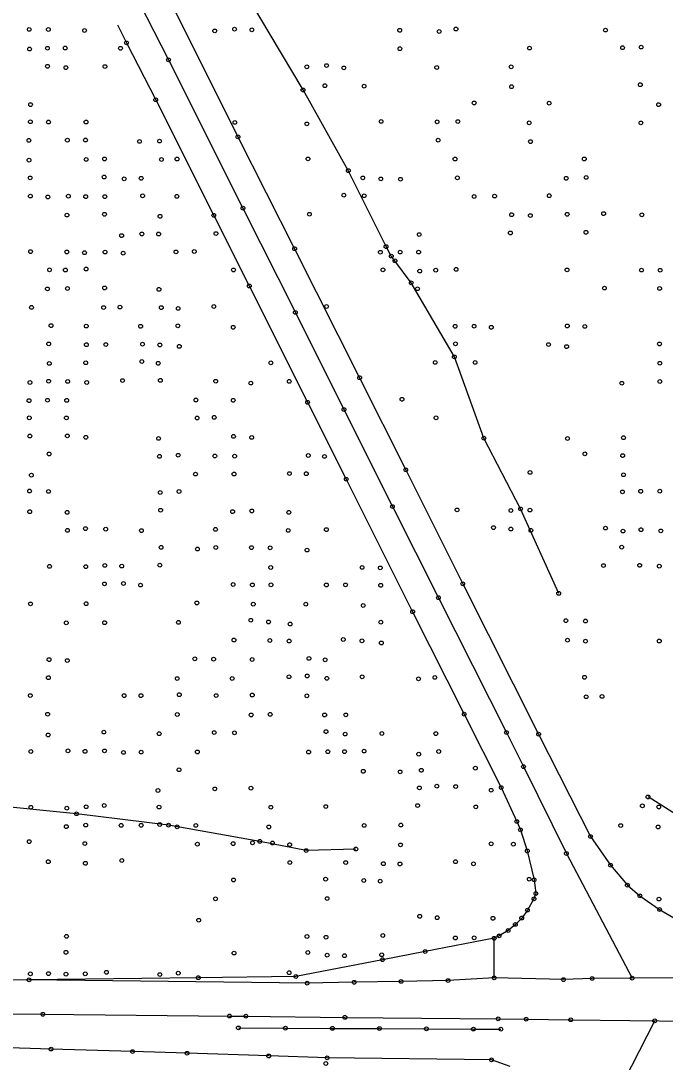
# Model space of a CAD drawing. Extents: x 20503438 to 20508873, y 7964251 to 7984667.
# Drawn here: x 20506939 to 20507281, y 7970510 to 7971064 of the extents above; entities that cross this region are included whole.
import ezdxf

# ---------------------------------------------------------------- set-up
doc = ezdxf.new("R2010")
doc.units = 0
for name, color, linetype in [('SurBreakLine', 7, 'Continuous'), ('SurConcreteSlab', 7, 'Continuous'), ('SurDrainageArrowDown', 7, 'Continuous'), ('SurDrainageArrowUp', 7, 'Continuous'), ('SurEdgeRoadPaved', 7, 'Continuous'), ('SurSurveyPoints', 7, 'Continuous')]:
    doc.layers.add(name, color=color, linetype=linetype)

msp = doc.modelspace()

# ---------------------------------------------------------------- linework, layer by layer
at = {"layer": 'SurBreakLine'}
msp.add_line((20507275.78, 7970531.85), (20507275.78, 7970531.85), dxfattribs=at)
msp.add_lwpolyline([(20506811.98, 7970536.78), (20506836.56, 7970536.45), (20506869.67, 7970536.14), (20506950.37, 7970535.31), (20507049.63, 7970534.39), (20507058.31, 7970534.32), (20507111.05, 7970533.67), (20507192.54, 7970532.87), (20507207.39, 7970532.69), (20507231.1, 7970532.4), (20507325.24, 7970531.28), (20507332.71, 7970531.28)], dxfattribs=at)
at = {"layer": 'SurConcreteSlab'}
for points in [[(20506833.63, 7971422.4), (20506848.3, 7971385.94), (20506864.15, 7971349.7), (20506878.6, 7971318.75), (20506893.18, 7971288.54), (20506908.07, 7971259.59), (20506924.96, 7971225.54), (20506967.3, 7971141.62), (20506985.94, 7971104.75), (20506997.76, 7971081.32), (20507017.18, 7971042.95), (20507056.79, 7970964.03), (20507084.68, 7970908.59), (20507110.53, 7970856.92), (20507136.29, 7970805.35), (20507160.76, 7970756.88), (20507196.93, 7970685.17), (20507205.99, 7970667.01), (20507228.8, 7970620.83), (20507263.82, 7970554.5)], [(20507312.57, 7970576.87), (20507312.35, 7970554.79), (20507263.82, 7970554.5), (20507242.56, 7970554.37), (20507227.22, 7970553.75), (20507190.41, 7970554.65), (20507190.38, 7970575.73)], [(20507190.41, 7970554.65), (20507165.85, 7970553.25), (20507140.87, 7970552.79), (20507115.89, 7970552.32), (20507090.9, 7970551.85), (20506943.03, 7970553.66)], [(20506782.03, 7969476.8), (20506791.56, 7969518.77), (20506801.71, 7969559.92), (20506813.33, 7969602.11), (20506824.94, 7969641.33), (20506838.85, 7969683.67), (20506855.36, 7969727.47), (20506871.04, 7969767.26), (20506887.39, 7969806.48), (20506907.03, 7969849.3), (20506926.87, 7969889.92), (20506946.4, 7969927.42), (20506964.13, 7969959.84), (20506998.31, 7970022.29), (20507028.85, 7970078.15), (20507050.93, 7970118.98), (20507063.43, 7970141.95), (20507094.89, 7970195.02), (20507112.55, 7970224.35), (20507146.84, 7970287.64), (20507180.2, 7970349.4), (20507227.5, 7970437.73), (20507263.67, 7970507.83), (20507275.78, 7970531.85)], [(20507054.37, 7970528.08), (20507079.36, 7970527.95), (20507104.35, 7970527.83), (20507129.34, 7970527.7), (20507154.33, 7970527.58), (20507179.32, 7970527.45), (20507193.94, 7970527.38)]]:
    msp.add_lwpolyline(points, dxfattribs=at)
at = {"layer": 'SurDrainageArrowDown'}
for points in [[(20507224.7, 7970759.18), (20507204.45, 7970804.1), (20507184.9, 7970841.74), (20507169.23, 7970884.93), (20507146.3, 7970924.33), (20507137.63, 7970936.09), (20507135.68, 7970938.54), (20507132.89, 7970943.61), (20507112.81, 7970984), (20507088.76, 7971026.9), (20507065.73, 7971065.56), (20507040.06, 7971109.35), (20507016.49, 7971152.89), (20506989.99, 7971198.73), (20506966.12, 7971242.22), (20506951.68, 7971263.05), (20506947.42, 7971271.75), (20506935.02, 7971292.93), (20506922.81, 7971317.7), (20506909.33, 7971336.65), (20506901.73, 7971356.91), (20506899.73, 7971362.43), (20506889.38, 7971385.08), (20506880.22, 7971407.2)], [(20507116.88, 7970623.21), (20507090.46, 7970622.38), (20507065.73, 7970627.27), (20507017.24, 7970635.91), (20506968.26, 7970641.97), (20506920.38, 7970646.65), (20506875.75, 7970651.65), (20506851.74, 7970651.03), (20506827.96, 7970655.49), (20506803.89, 7970655), (20506782.2, 7970655.65), (20506774.48, 7970661.98)]]:
    msp.add_lwpolyline(points, dxfattribs=at)
at = {"layer": 'SurDrainageArrowUp'}
msp.add_lwpolyline([(20507534.12, 7970596.89), (20507522.3, 7970599.82), (20507508.22, 7970600.53), (20507484.81, 7970602.73), (20507433.47, 7970604.73), (20507384.07, 7970606.77), (20507341.35, 7970612.44), (20507323.9, 7970618.83), (20507305.77, 7970629.7), (20507272.22, 7970650.9)], dxfattribs=at)
at = {"layer": 'SurEdgeRoadPaved'}
for points in [[(20506851.33, 7971406.99), (20506863.18, 7971379), (20506878.28, 7971348.48), (20506896.51, 7971314.33), (20506911.4, 7971285.72), (20506920.16, 7971268.15), (20506936.29, 7971235.99), (20506973.25, 7971162.85), (20506986.02, 7971137.03), (20506998.15, 7971113.28), (20507008.91, 7971092.3), (20507021.67, 7971066.98), (20507054.15, 7971002), (20507084.27, 7970942.48), (20507118.86, 7970873.87), (20507143.37, 7970824.92), (20507173.68, 7970764.24), (20507214.03, 7970684.3), (20507241.61, 7970629.82), (20507252.24, 7970614.59), (20507261.23, 7970604), (20507267.87, 7970598.31), (20507278.37, 7970591.06), (20507287.18, 7970585.98)], [(20506990.14, 7971061.48), (20506994.89, 7971051.95), (20507010.39, 7971021.7), (20507041.27, 7970960.24), (20507060.16, 7970922.69), (20507091.16, 7970860.81), (20507111.73, 7970819.87), (20507147.03, 7970749.43), (20507174.47, 7970694.92), (20507194.15, 7970655.9), (20507202.44, 7970637.84), (20507204.35, 7970633.37), (20507208, 7970622.17), (20507211.64, 7970606.85), (20507212.6, 7970599.52), (20507211.56, 7970596.7), (20507208.09, 7970590.71), (20507205.05, 7970586.5), (20507201.66, 7970583.11), (20507197.89, 7970579.86), (20507193.07, 7970576.99), (20507190.38, 7970575.73), (20507153.67, 7970568.71), (20507131.01, 7970564.36), (20507084.95, 7970555.42), (20507033.06, 7970554.76), (20506943.03, 7970553.66), (20506880.3, 7970552.49)], [(20507198.82, 7970507.47), (20507189.01, 7970511.11), (20507101.56, 7970512.15), (20507070.48, 7970513.15), (20507027.06, 7970514.59), (20506998.05, 7970515.48), (20506954.74, 7970516.79), (20506898.56, 7970518.58), (20506881.71, 7970519.38), (20506859.24, 7970520.44), (20506836.06, 7970521.3), (20506816.8, 7970522.35), (20506811.7, 7970522.63), (20506811.75, 7970524.61)]]:
    msp.add_lwpolyline(points, dxfattribs=at)
at = {"layer": 'SurSurveyPoints'}
for centre in [(20506943.15, 7971059.11), (20506953.3, 7971059.1), (20506972.57, 7971058.57), (20507041.77, 7971058.34), (20507052.35, 7971059.25), (20507061.57, 7971058.9), (20507140.16, 7971058.64), (20507161.16, 7971058), (20507170.07, 7971059.31), (20507249.59, 7971058.75), (20506994.89, 7971051.95), (20506943.33, 7971048.7), (20506952.81, 7971049.11), (20506962.28, 7971049.21), (20506991.68, 7971049.07), (20507140.26, 7971048.86), (20507209.18, 7971049.2), (20507258.67, 7971049.4), (20507268.58, 7971049.71), (20506952.87, 7971039.52), (20506962.63, 7971038.79), (20506983.41, 7971039.37), (20507017.18, 7971042.95), (20507090.75, 7971039.22), (20507101.28, 7971039.88), (20507159.85, 7971038.88), (20507199.44, 7971039.2), (20507110.46, 7971038.64), (20507100.39, 7971029.18), (20507121.21, 7971028.96), (20507199.64, 7971028.67), (20507268.1, 7971029.72), (20507088.76, 7971026.9), (20506943.86, 7971019.11), (20507010.39, 7971021.7), (20507179.75, 7971019.99), (20507219.62, 7971019.89), (20507277.87, 7971019.1), (20506943.73, 7971010.01), (20506953.37, 7971009.85), (20506973.34, 7971009.87), (20507052.53, 7971009.64), (20507090.76, 7971008.88), (20507130.26, 7971010.18), (20507160.05, 7971009.95), (20507171.08, 7971010.12), (20507209.04, 7971009.44), (20507268.43, 7971009.41), (20506942.97, 7971000.11), (20506963.42, 7971000.2), (20506973.06, 7971000.29), (20507054.15, 7971002), (20507160.59, 7971000.24), (20507001.83, 7970999.54), (20507012.45, 7970999.74), (20507209.67, 7970999.44), (20506943.03, 7970989.56), (20506973.4, 7970989.98), (20506983.21, 7970990.21), (20507013.43, 7970989.95), (20507021.74, 7970990.19), (20507091.39, 7970990.24), (20507169.57, 7970990.19), (20507238.33, 7970990.23), (20507112.81, 7970984), (20506943.63, 7970980.15), (20506982.95, 7970980.6), (20506993.63, 7970979.66), (20507002.68, 7970979.95), (20507120.52, 7970980.14), (20507130.07, 7970979.62), (20507140.57, 7970979.45), (20507170.82, 7970980.18), (20507228.72, 7970979.93), (20507239.32, 7970980.4), (20506943.74, 7970970.47), (20506953.03, 7970970.02), (20506963.95, 7970970.45), (20506973.16, 7970970.19), (20506983.35, 7970970.18), (20507003.44, 7970970.62), (20507021.67, 7970970.33), (20507110.44, 7970970.96), (20507121.3, 7970970.66), (20507179.72, 7970970.28), (20507190.65, 7970970.46), (20507219.67, 7970970.68), (20507056.79, 7970964.03), (20507248.61, 7970961.15), (20506963.2, 7970960.37), (20506983.18, 7970960.79), (20507012.69, 7970959.72), (20507041.27, 7970960.24), (20507092.15, 7970960.81), (20507199.67, 7970960.57), (20507209.65, 7970960.11), (20507229.2, 7970960.8), (20507268.92, 7970960.51), (20507003.02, 7970950.33), (20507011.96, 7970950.31), (20507042.43, 7970950.54), (20507199.01, 7970950.86), (20507239.21, 7970951.22), (20506992.27, 7970949.43), (20507150.56, 7970950.01), (20506943.85, 7970940.95), (20506963.12, 7970940.76), (20506972.52, 7970940.35), (20506983.46, 7970940.7), (20506993.1, 7970940.14), (20507021.17, 7970940.79), (20507030.91, 7970941), (20507084.27, 7970942.48), (20507129.88, 7970940.62), (20507132.89, 7970943.61), (20507140.41, 7970940.7), (20507150.21, 7970940.69), (20507135.68, 7970938.54), (20507137.63, 7970936.09), (20506953.96, 7970931.23), (20506962.36, 7970931.14), (20506973.39, 7970931.68), (20507051.76, 7970931.19), (20507131.24, 7970931.23), (20507150.79, 7970930.59), (20507159.31, 7970931.1), (20507170.16, 7970931.5), (20507229.16, 7970931.22), (20507268.77, 7970931.13), (20507278.65, 7970931.03), (20507060.16, 7970922.69), (20507146.3, 7970924.33), (20506952.8, 7970921.1), (20506963.49, 7970921.32), (20506983.25, 7970921.6), (20507012.14, 7970920.87), (20507149.61, 7970921.19), (20507249.02, 7970921.54), (20507278.4, 7970921.36), (20506991.38, 7970911.45), (20507041.3, 7970911.74), (20507101.28, 7970911.73), (20506944.35, 7970911.29), (20506982.7, 7970911.19), (20507013.37, 7970911.16), (20507022.29, 7970910.74), (20507084.68, 7970908.59), (20506954.74, 7970901.59), (20506973.48, 7970901.32), (20507002.39, 7970901.22), (20507022.16, 7970901.48), (20507051.63, 7970900.68), (20507169.6, 7970901.23), (20507179.72, 7970901.25), (20507188.87, 7970900.69), (20507229.29, 7970901.4), (20507238.6, 7970901.15), (20506953.48, 7970891.86), (20506973.54, 7970891.42), (20506983.89, 7970891.49), (20507003.37, 7970891.73), (20507012.6, 7970891.31), (20507022.93, 7970890.55), (20507169.81, 7970891.89), (20507219.29, 7970891.5), (20507228.92, 7970890.42), (20507278.3, 7970891.84), (20507169.23, 7970884.93), (20506953.8, 7970881.47), (20506973.17, 7970881.83), (20507003.02, 7970882.52), (20507011.75, 7970881.54), (20507071.61, 7970881.8), (20507159.06, 7970882.02), (20507180.26, 7970882), (20507278.52, 7970881.57), (20507118.86, 7970873.87), (20506943.54, 7970871.32), (20506953.44, 7970872.01), (20506963.59, 7970871.89), (20506973.71, 7970871.33), (20506992.77, 7970872.36), (20507012.89, 7970872.48), (20507042.31, 7970872), (20507060.95, 7970871.02), (20507081.42, 7970871.94), (20507258.3, 7970870.93), (20507278.5, 7970871.87), (20506943.03, 7970861.7), (20506952.83, 7970861.91), (20506963.05, 7970861.82), (20507031.79, 7970862), (20507051.63, 7970861.87), (20507141.38, 7970862.41), (20507091.16, 7970860.81), (20507110.53, 7970856.92), (20506943.17, 7970852.54), (20506962.89, 7970852.49), (20507032.49, 7970852.45), (20507041.53, 7970852.8), (20507159.47, 7970852.54), (20506943.47, 7970842.85), (20506963.4, 7970842.94), (20506973.22, 7970842.18), (20507011.91, 7970841.59), (20507051.81, 7970842.67), (20507061.46, 7970842.12), (20507184.9, 7970841.74), (20507229.41, 7970841.56), (20507259.16, 7970841.98), (20506953.71, 7970833.31), (20507012.37, 7970832.03), (20507022.34, 7970832.63), (20507041.84, 7970832.24), (20507052.39, 7970832.15), (20507091.55, 7970832.53), (20507100.15, 7970832.01), (20507238.64, 7970833.41), (20507258.73, 7970832.43), (20507081.51, 7970822.88), (20507090.49, 7970822.83), (20507143.37, 7970824.92), (20507209.48, 7970823.51), (20506944.28, 7970822.03), (20507031.55, 7970822.61), (20507052.05, 7970822.64), (20507111.73, 7970819.87), (20507259.22, 7970822.25), (20506943.32, 7970813.62), (20506953.4, 7970813.41), (20507012.76, 7970812.82), (20507022.82, 7970813.37), (20507258.6, 7970813.13), (20507268.31, 7970813.47), (20507278.47, 7970813.54), (20506943.39, 7970802.62), (20506963.26, 7970802.27), (20507013.02, 7970803.38), (20507051.31, 7970802.66), (20507061.49, 7970803), (20507081.18, 7970802.27), (20507136.29, 7970805.35), (20507170.65, 7970803.56), (20507199.31, 7970803.24), (20507204.45, 7970804.1), (20507209.43, 7970803.46), (20506963.44, 7970792.68), (20506973.06, 7970793.6), (20506983.81, 7970793.31), (20507002.8, 7970792.56), (20507042.18, 7970793.21), (20507080.88, 7970792.67), (20507101.16, 7970793.09), (20507190.04, 7970794.13), (20507199.28, 7970793.38), (20507209.93, 7970792.68), (20507249.61, 7970793.91), (20507258.91, 7970792.31), (20507268.48, 7970793.03), (20507279.01, 7970792.4), (20507013.25, 7970783.65), (20507032.58, 7970782.77), (20507042.37, 7970783.58), (20507061.34, 7970783.5), (20507071.29, 7970783.4), (20507090.87, 7970782.21), (20507258.2, 7970783.73), (20506953.92, 7970773.55), (20506973.19, 7970773.38), (20506983.32, 7970774.03), (20506992.32, 7970773.69), (20507012.59, 7970774.16), (20507071.56, 7970772.96), (20507120.17, 7970772.99), (20507248.51, 7970773.95), (20507267.77, 7970774.09), (20507278.22, 7970773.67), (20507129.84, 7970772.73), (20506983.14, 7970764.2), (20506993.26, 7970764.43), (20507002.36, 7970763.58), (20507051.56, 7970763.88), (20507061.81, 7970763.67), (20507071.68, 7970763.74), (20507101.17, 7970763.64), (20507111.31, 7970763.69), (20507130.05, 7970763.48), (20507173.68, 7970764.24), (20507160.76, 7970756.88), (20507224.7, 7970759.18), (20506943.81, 7970753.57), (20506973.39, 7970753.67), (20507032.27, 7970754.06), (20507062.29, 7970753.44), (20507090.2, 7970753.46), (20507120.77, 7970752.75), (20507147.03, 7970749.43), (20506962.85, 7970743.49), (20506983.24, 7970743.57), (20507022.47, 7970743.74), (20507060.95, 7970744.88), (20507070.43, 7970743.96), (20507081.87, 7970742.86), (20507130.14, 7970743.85), (20507228.55, 7970744.66), (20507238.97, 7970744.46), (20507052.03, 7970734.37), (20507071.1, 7970734.12), (20507110.17, 7970734.63), (20507229.41, 7970734.3), (20507081.39, 7970733.84), (20507120.1, 7970733.94), (20507130.42, 7970732.81), (20507238.95, 7970733.77), (20507278.21, 7970733.84), (20506953.67, 7970723.93), (20506963.38, 7970723.44), (20507031.22, 7970724.35), (20507041.21, 7970724.18), (20507061.67, 7970723.99), (20507091.89, 7970724.59), (20507100.51, 7970723.83), (20506953.32, 7970714.32), (20507021.86, 7970713.86), (20507051.07, 7970713.91), (20507081.27, 7970714.84), (20507090.99, 7970715.24), (20507101.42, 7970713.99), (20507120.18, 7970714.77), (20507150.15, 7970713.74), (20507158.89, 7970714.47), (20507238.46, 7970714.54), (20506943.7, 7970704.82), (20506993.58, 7970704.78), (20507002.55, 7970704.79), (20507022.95, 7970705.29), (20507042.55, 7970704.82), (20507061.77, 7970705.1), (20507090.81, 7970704.67), (20507239.32, 7970704.2), (20507247.77, 7970704.36), (20506952.93, 7970694.89), (20507021.87, 7970694.75), (20507061.19, 7970694.52), (20507071.29, 7970694.84), (20507100.23, 7970694.52), (20507111.46, 7970694.53), (20507174.47, 7970694.92), (20506982.84, 7970685.4), (20507012.24, 7970684.54), (20507041.54, 7970685.15), (20507052.27, 7970684.98), (20507100.96, 7970685.64), (20507111.11, 7970684.34), (20507130.69, 7970684.66), (20507159.35, 7970684.57), (20507196.93, 7970685.17), (20507214.03, 7970684.3), (20506953.22, 7970683.87), (20506943.99, 7970675.08), (20506963.75, 7970675.41), (20506972.82, 7970675.14), (20506983.17, 7970675.4), (20506993.24, 7970674.57), (20507002.65, 7970674.77), (20507032.55, 7970674.83), (20507091.72, 7970674.79), (20507101.92, 7970674.96), (20507110.85, 7970674.99), (20507121.22, 7970675.28), (20507150.27, 7970673.68), (20507160.89, 7970675.09), (20507022.82, 7970665.37), (20507120.79, 7970664.56), (20507140.37, 7970664.22), (20507151.66, 7970665.07), (20507180.39, 7970666.22), (20507205.99, 7970667.01), (20507159.9, 7970656.65), (20507011.6, 7970654.33), (20507041.81, 7970655.18), (20507061.07, 7970655.55), (20507150.63, 7970655.72), (20507169.95, 7970656.43), (20507188.8, 7970654.48), (20507194.15, 7970655.9), (20506973.43, 7970645.69), (20506983.04, 7970646.36), (20507012.18, 7970645.52), (20507100.83, 7970645.78), (20507149.7, 7970646.33), (20507180.6, 7970645.6), (20507269.22, 7970646.18), (20507272.22, 7970650.9), (20507277.93, 7970645.59), (20506943.98, 7970645.44), (20506963.16, 7970644.92), (20506968.26, 7970641.97), (20507071.62, 7970645.43), (20506962.84, 7970635.11), (20506973.18, 7970635.93), (20506992.05, 7970635.79), (20507002.68, 7970635.82), (20507012.52, 7970636.27), (20507017.24, 7970635.91), (20507021.84, 7970635.02), (20507031.77, 7970635.76), (20507070.52, 7970634.94), (20507121.24, 7970635.75), (20507140.78, 7970635.95), (20507202.44, 7970637.84), (20507257.69, 7970635.68), (20507277.56, 7970634.95), (20507204.35, 7970633.37), (20507241.61, 7970629.82), (20506943.15, 7970627.15), (20506972.73, 7970626.12), (20507032.56, 7970625.8), (20507051.55, 7970626.07), (20507061.92, 7970626.51), (20507065.73, 7970627.27), (20507072.46, 7970626.38), (20507081.64, 7970625.5), (20507140.58, 7970625.41), (20507188.82, 7970625.95), (20507200.6, 7970625.78), (20507090.46, 7970622.38), (20507116.88, 7970623.21), (20507208, 7970622.17), (20507228.8, 7970620.83), (20506953.27, 7970616.46), (20506973, 7970615.63), (20506992.34, 7970617.1), (20507081.73, 7970615.99), (20507111.43, 7970616), (20507131.47, 7970615.39), (20507140.3, 7970615.25), (20507169.81, 7970616.47), (20507179.38, 7970615.33), (20507252.24, 7970614.59), (20507051.8, 7970606.75), (20507100.76, 7970607.2), (20507209.04, 7970607.13), (20507211.64, 7970606.85), (20507121.03, 7970606.49), (20507129.82, 7970606.12), (20507261.23, 7970604), (20507042.22, 7970596.7), (20507101.53, 7970596.86), (20507211.56, 7970596.7), (20507212.6, 7970599.52), (20507267.87, 7970598.31), (20507278.04, 7970596.57), (20507208.09, 7970590.71), (20507278.37, 7970591.06), (20507033.27, 7970585.32), (20507150.79, 7970587.44), (20507160.13, 7970586.67), (20507189.75, 7970586.36), (20507205.05, 7970586.5), (20507197.89, 7970579.86), (20507201.66, 7970583.11), (20506962.96, 7970576.77), (20507090.84, 7970576.67), (20507100.98, 7970576.28), (20507131.16, 7970577.22), (20507169.76, 7970575.89), (20507179.75, 7970575.97), (20507190.38, 7970575.73), (20507190.38, 7970575.73), (20507193.07, 7970576.99), (20506962.67, 7970568.27), (20507091.29, 7970568.16), (20507153.67, 7970568.71), (20507052.06, 7970567.86), (20507101.56, 7970566.77), (20507110.76, 7970566.48), (20507130.57, 7970566.98), (20507131.01, 7970564.36), (20506943.75, 7970556.85), (20506953.4, 7970556.92), (20506972.94, 7970556.83), (20506984.19, 7970557.65), (20507022.4, 7970557.2), (20507081.34, 7970557.43), (20506943.03, 7970553.66), (20506962.67, 7970556.63), (20507012.6, 7970556.43), (20507033.06, 7970554.76), (20507084.95, 7970555.42), (20507090.9, 7970551.85), (20507115.89, 7970552.32), (20507140.87, 7970552.79), (20507165.85, 7970553.25), (20507190.41, 7970554.65), (20507190.41, 7970554.65), (20507227.22, 7970553.75), (20507242.56, 7970554.37), (20507263.82, 7970554.5), (20506950.37, 7970535.31), (20507049.63, 7970534.39), (20507058.31, 7970534.32), (20507111.05, 7970533.67), (20507192.54, 7970532.87), (20507207.39, 7970532.69), (20507231.1, 7970532.4), (20507275.78, 7970531.85), (20507275.78, 7970531.85), (20507054.37, 7970528.08), (20507079.36, 7970527.95), (20507104.35, 7970527.83), (20507129.34, 7970527.7), (20507154.33, 7970527.58), (20507179.32, 7970527.45), (20507193.94, 7970527.38), (20506954.74, 7970516.79), (20506998.05, 7970515.48), (20507027.06, 7970514.59), (20507070.48, 7970513.15), (20507100.89, 7970509.13), (20507101.56, 7970512.15), (20507189.01, 7970511.11)]:
    msp.add_circle(centre, 1, dxfattribs=at)

doc.saveas('drawing.dxf')
